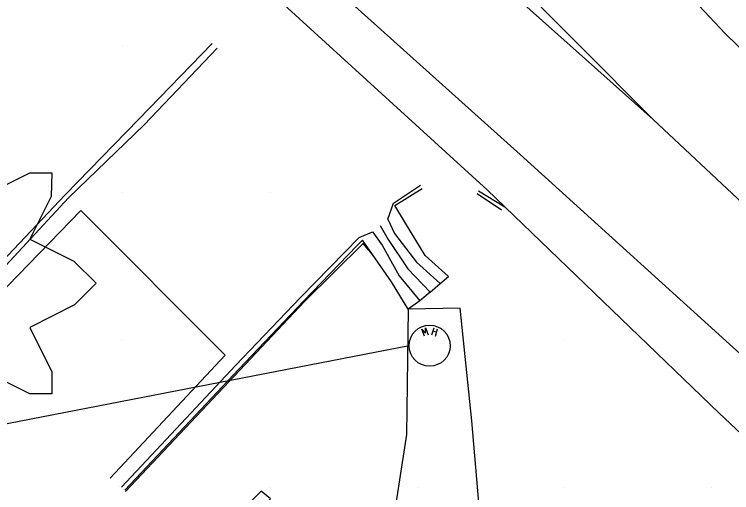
# Model space of a CAD drawing. Extents: x 1602514 to 1609837, y 863887 to 871157.
# Drawn here: x 1604972.7 to 1605045.7, y 866618.4 to 866667.1 of the extents above; entities that cross this region are included whole.
import ezdxf

# ---------------------------------------------------------------- set-up
doc = ezdxf.new("R2010")
doc.units = 0
for name, color, linetype in [('Environmental-New trees', 7, 'Continuous'), ('Survey-Centerline', 7, 'Continuous'), ('Survey-Curbs', 7, 'Continuous'), ('Survey-Ditches', 7, 'Continuous'), ('Survey-Edge of pavement', 7, 'Continuous'), ('Survey-Flow line', 7, 'Continuous'), ('Survey-Ridge Lines', 7, 'Continuous'), ('Survey-Shoulders', 7, 'Continuous'), ('Survey-Signs', 7, 'Continuous'), ('Survey-Spot dirt', 7, 'Continuous'), ('Text General Notes', 7, 'Continuous'), ('USER-Manhole lid', 7, 'Continuous'), ('USER-RipRap', 7, 'Continuous')]:
    doc.layers.add(name, color=color, linetype=linetype)

msp = doc.modelspace()

# ---------------------------------------------------------------- linework, layer by layer
at = {"layer": 'Environmental-New trees'}
msp.add_lwpolyline([(1604969.723, 866648.73), (1604974.224, 866650.98), (1604976.474, 866650.98), (1604976.391, 866648.555), (1604974.224, 866644.229), (1604978.725, 866641.979), (1604980.975, 866639.729), (1604978.783, 866637.537), (1604974.224, 866635.228), (1604976.474, 866630.727), (1604976.474, 866628.477), (1604974.224, 866628.477), (1604969.723, 866630.727)], dxfattribs=at)
at = {"layer": 'Survey-Centerline'}
for points in [[(1604977.545, 866718.613), (1605007.288, 866686.979), (1605037.689, 866656.392)], [(1604977.545, 866718.613), (1605007.288, 866686.979), (1605037.689, 866656.392)], [(1605037.689, 866656.392), (1605055.938, 866639.302), (1605074.483, 866622.54), (1605093.221, 866605.991), (1605111.806, 866589.273), (1605130.376, 866572.539), (1605149.03, 866555.898), (1605167.545, 866539.102), (1605186.094, 866522.347), (1605204.451, 866505.377), (1605222.873, 866488.477), (1605241.245, 866471.522), (1605259.831, 866454.8), (1605278.238, 866437.884), (1605296.467, 866420.774), (1605314.105, 866402.903), (1605330.939, 866384.377), (1605346.834, 866365.085), (1605361.546, 866344.829), (1605375.502, 866323.957)], [(1605037.689, 866656.392), (1605055.938, 866639.302), (1605074.483, 866622.54), (1605093.221, 866605.991), (1605111.806, 866589.273), (1605130.376, 866572.539), (1605149.03, 866555.898), (1605167.545, 866539.102), (1605186.094, 866522.347), (1605204.451, 866505.377), (1605222.873, 866488.477), (1605241.245, 866471.522), (1605259.831, 866454.8), (1605278.238, 866437.884), (1605296.467, 866420.774), (1605314.105, 866402.903), (1605330.939, 866384.377), (1605346.834, 866365.085), (1605361.546, 866344.829), (1605375.502, 866323.957)]]:
    msp.add_lwpolyline(points, dxfattribs=at)
at = {"layer": 'Survey-Curbs'}
for p, q in [((1605011.245, 866647.897), (1605013.993, 866649.707)), ((1605011.245, 866647.897), (1605013.993, 866649.707)), ((1605011.393, 866647.631), (1605014.189, 866649.383)), ((1605011.393, 866647.631), (1605014.189, 866649.383)), ((1605019.907, 866649.139), (1605022.607, 866647.502)), ((1605019.907, 866649.139), (1605022.607, 866647.502)), ((1605019.774, 866648.865), (1605022.239, 866647.199)), ((1605019.774, 866648.865), (1605022.239, 866647.199))]:
    msp.add_line(p, q, dxfattribs=at)
for points in [[(1604992.802, 866664.158), (1604985.283, 866656.418), (1604977.847, 866648.736), (1604964.441, 866634.578)], [(1604992.802, 866664.158), (1604985.283, 866656.418), (1604977.847, 866648.736), (1604964.441, 866634.578)], [(1604964.885, 866634.152), (1604978.168, 866648.414), (1604985.875, 866655.874), (1604993.307, 866663.679)], [(1604964.885, 866634.152), (1604978.168, 866648.414), (1604985.875, 866655.874), (1604993.307, 866663.679)], [(1604983.55, 866618.955), (1604995.168, 866631.349), (1605001.799, 866638.281), (1605007.766, 866644.394)], [(1604983.55, 866618.955), (1604995.168, 866631.349), (1605001.799, 866638.281), (1605007.766, 866644.394)], [(1604983.913, 866618.653), (1604995.524, 866630.993), (1605002.133, 866637.94), (1605007.527, 866643.527), (1605008.095, 866644.111)], [(1604983.913, 866618.653), (1604995.524, 866630.993), (1605002.133, 866637.94), (1605007.527, 866643.527), (1605008.095, 866644.111)]]:
    msp.add_lwpolyline(points, dxfattribs=at)
at = {"layer": 'Survey-Ditches'}
for points in [[(1605014.985, 866638.822), (1605016.023, 866639.696), (1605016.849, 866640.408), (1605014.468, 866642.549), (1605012.475, 866645.842), (1605011.393, 866647.631)], [(1605014.985, 866638.822), (1605016.023, 866639.696), (1605016.849, 866640.408), (1605014.468, 866642.549), (1605012.475, 866645.842), (1605011.393, 866647.631)], [(1605010.676, 866646.271), (1605011.358, 866644.785), (1605013.605, 866641.872), (1605016.023, 866639.696)], [(1605010.676, 866646.271), (1605011.358, 866644.785), (1605013.605, 866641.872), (1605016.023, 866639.696)], [(1605009.11, 866644.96), (1605010.105, 866643.598), (1605011.846, 866640.491), (1605013.946, 866637.948)], [(1605009.11, 866644.96), (1605010.105, 866643.598), (1605011.846, 866640.491), (1605013.946, 866637.948)], [(1605014.985, 866638.822), (1605013.946, 866637.948), (1605012.758, 866637.083), (1605011.071, 866639.883), (1605009.116, 866642.661), (1605008.095, 866644.111)], [(1605014.985, 866638.822), (1605013.946, 866637.948), (1605012.758, 866637.083), (1605011.071, 866639.883), (1605009.116, 866642.661), (1605008.095, 866644.111)]]:
    msp.add_lwpolyline(points, dxfattribs=at)
at = {"layer": 'Survey-Edge of pavement'}
msp.add_line((1604979.424, 866647.154), (1604965.898, 866633.179), dxfattribs=at)
msp.add_line((1604979.424, 866647.154), (1604965.898, 866633.179), dxfattribs=at)
for points in [[(1604942.556, 866786.904), (1604959.634, 866761.911), (1604967.447, 866751.75), (1604984.711, 866730.785), (1605014.879, 866697.302), (1605045.003, 866665.206)], [(1604942.556, 866786.904), (1604959.634, 866761.911), (1604967.447, 866751.75), (1604984.711, 866730.785), (1605014.879, 866697.302), (1605045.003, 866665.206)], [(1604909.203, 866768.415), (1604922.506, 866752.32), (1604935.447, 866738.008), (1604962.104, 866710.627), (1604997.093, 866677.145), (1605024.147, 866652.846)], [(1604909.203, 866768.415), (1604922.506, 866752.32), (1604935.447, 866738.008), (1604962.104, 866710.627), (1604997.093, 866677.145), (1605024.147, 866652.846)], [(1605045.003, 866665.206), (1605063.242, 866647.407), (1605081.787, 866630.645), (1605100.268, 866613.811), (1605118.671, 866596.891), (1605137.241, 866580.157), (1605155.84, 866563.454), (1605174.605, 866546.937), (1605193.134, 866529.975), (1605211.59, 866513.112), (1605230.012, 866496.212), (1605248.383, 866479.258), (1605267.081, 866462.656), (1605285.488, 866445.74), (1605303.717, 866428.631), (1605322.493, 866409.741), (1605339.327, 866391.215), (1605355.223, 866371.923), (1605369.934, 866351.667), (1605383.891, 866330.795)], [(1605045.003, 866665.206), (1605063.242, 866647.407), (1605081.787, 866630.645), (1605100.268, 866613.811), (1605118.671, 866596.891), (1605137.241, 866580.157), (1605155.84, 866563.454), (1605174.605, 866546.937), (1605193.134, 866529.975), (1605211.59, 866513.112), (1605230.012, 866496.212), (1605248.383, 866479.258), (1605267.081, 866462.656), (1605285.488, 866445.74), (1605303.717, 866428.631), (1605322.493, 866409.741), (1605339.327, 866391.215), (1605355.223, 866371.923), (1605369.934, 866351.667), (1605383.891, 866330.795)], [(1605024.147, 866652.846), (1605048.368, 866630.901), (1605067.06, 866614.302), (1605085.84, 866597.8), (1605104.369, 866581.02), (1605122.939, 866564.286), (1605141.593, 866547.644), (1605160.108, 866530.848), (1605178.375, 866513.984), (1605196.733, 866497.014), (1605215.155, 866480.113), (1605233.526, 866463.159), (1605252.205, 866446.537), (1605270.613, 866429.621), (1605288.841, 866412.512), (1605305.39, 866395.799), (1605322.224, 866377.273), (1605338.181, 866358.031), (1605352.892, 866337.775)], [(1605024.147, 866652.846), (1605048.368, 866630.901), (1605067.06, 866614.302), (1605085.84, 866597.8), (1605104.369, 866581.02), (1605122.939, 866564.286), (1605141.593, 866547.644), (1605160.108, 866530.848), (1605178.375, 866513.984), (1605196.733, 866497.014), (1605215.155, 866480.113), (1605233.526, 866463.159), (1605252.205, 866446.537), (1605270.613, 866429.621), (1605288.841, 866412.512), (1605305.39, 866395.799), (1605322.224, 866377.273), (1605338.181, 866358.031), (1605352.892, 866337.775)], [(1604982.422, 866619.89), (1604994.127, 866632.395), (1604979.424, 866647.154)], [(1604982.422, 866619.89), (1604994.127, 866632.395), (1604979.424, 866647.154)]]:
    msp.add_lwpolyline(points, dxfattribs=at)
at = {"layer": 'Survey-Flow line'}
msp.add_lwpolyline([(1605009.893, 866645.615), (1605010.732, 866644.191), (1605012.726, 866641.182), (1605014.985, 866638.822)], dxfattribs=at)
msp.add_lwpolyline([(1605009.893, 866645.615), (1605010.732, 866644.191), (1605012.726, 866641.182), (1605014.985, 866638.822)], dxfattribs=at)
at = {"layer": 'Survey-Ridge Lines'}
for p, q in [((1605010.676, 866646.271), (1605011.245, 866647.897)), ((1605010.676, 866646.271), (1605011.245, 866647.897)), ((1605007.766, 866644.394), (1605009.11, 866644.96)), ((1605007.766, 866644.394), (1605009.11, 866644.96))]:
    msp.add_line(p, q, dxfattribs=at)
for points in [[(1604974.215, 866715.067), (1605005.468, 866685.174), (1605037.689, 866656.392)], [(1604974.215, 866715.067), (1605005.468, 866685.174), (1605037.689, 866656.392)], [(1605009.116, 866642.661), (1605008.162, 866643.771), (1605002.214, 866637.857), (1604995.629, 866630.887), (1604983.961, 866618.51)], [(1605009.116, 866642.661), (1605008.162, 866643.771), (1605002.214, 866637.857), (1604995.629, 866630.887), (1604983.961, 866618.51)]]:
    msp.add_lwpolyline(points, dxfattribs=at)
at = {"layer": 'Survey-Shoulders'}
for points in [[(1604932.382, 866735.184), (1604958.506, 866707.122), (1604993.599, 866674.037), (1605020.801, 866649.241)], [(1604932.382, 866735.184), (1604958.506, 866707.122), (1604993.599, 866674.037), (1605020.801, 866649.241)], [(1605020.801, 866649.241), (1605044.405, 866626.503), (1605062.623, 866609.378), (1605081.947, 866593.48), (1605100.894, 866577.164), (1605119.465, 866560.43), (1605138.119, 866543.789), (1605156.634, 866526.993), (1605174.629, 866509.924), (1605193.241, 866493.23), (1605211.663, 866476.33), (1605230.035, 866459.375), (1605248.151, 866442.145), (1605266.22, 866424.861), (1605284.448, 866407.752), (1605300.716, 866391.989), (1605317.55, 866373.463), (1605333.445, 866354.172), (1605347.382, 866333.283)], [(1605020.801, 866649.241), (1605044.405, 866626.503), (1605062.623, 866609.378), (1605081.947, 866593.48), (1605100.894, 866577.164), (1605119.465, 866560.43), (1605138.119, 866543.789), (1605156.634, 866526.993), (1605174.629, 866509.924), (1605193.241, 866493.23), (1605211.663, 866476.33), (1605230.035, 866459.375), (1605248.151, 866442.145), (1605266.22, 866424.861), (1605284.448, 866407.752), (1605300.716, 866391.989), (1605317.55, 866373.463), (1605333.445, 866354.172), (1605347.382, 866333.283)]]:
    msp.add_lwpolyline(points, dxfattribs=at)
at = {"layer": 'Survey-Signs'}
msp.add_lwpolyline([(1604993.655, 866612.669), (1604998.724, 866617.778), (1604997.775, 866618.576), (1604992.858, 866613.656), (1604993.655, 866612.669)], dxfattribs=at)
msp.add_lwpolyline([(1604993.655, 866612.669), (1604998.724, 866617.778), (1604997.775, 866618.576), (1604992.858, 866613.656), (1604993.655, 866612.669)], dxfattribs=at)
at = {"layer": 'Survey-Spot dirt'}
for p, q in [((1604983.644, 866663.911), (1604983.644, 866663.911)), ((1604983.644, 866663.911), (1604983.644, 866663.911)), ((1604983.653, 866649.014), (1604983.653, 866649.014)), ((1604983.653, 866649.014), (1604983.653, 866649.014)), ((1604998.703, 866648.94), (1604998.703, 866648.94)), ((1604998.703, 866648.94), (1604998.703, 866648.94)), ((1605013.413, 866649.045), (1605013.413, 866649.045)), ((1605013.413, 866649.045), (1605013.413, 866649.045)), ((1604983.576, 866633.985), (1604983.576, 866633.985)), ((1604983.576, 866633.985), (1604983.576, 866633.985)), ((1604998.771, 866633.844), (1604998.771, 866633.844)), ((1604998.771, 866633.844), (1604998.771, 866633.844)), ((1605013.603, 866634.006), (1605013.603, 866634.006)), ((1605013.603, 866634.006), (1605013.603, 866634.006)), ((1605028.606, 866633.912), (1605028.606, 866633.912)), ((1605028.606, 866633.912), (1605028.606, 866633.912)), ((1604983.4, 866619.071), (1604983.4, 866619.071)), ((1604983.4, 866619.071), (1604983.4, 866619.071)), ((1604998.65, 866618.915), (1604998.65, 866618.915)), ((1604998.65, 866618.915), (1604998.65, 866618.915)), ((1605013.781, 866618.91), (1605013.781, 866618.91)), ((1605013.781, 866618.91), (1605013.781, 866618.91)), ((1605028.67, 866618.939), (1605028.67, 866618.939)), ((1605028.67, 866618.939), (1605028.67, 866618.939)), ((1605043.657, 866618.917), (1605043.657, 866618.917)), ((1605043.657, 866618.917), (1605043.657, 866618.917))]:
    msp.add_line(p, q, dxfattribs=at)
at = {"layer": 'Text General Notes'}
msp.add_lwpolyline([(1605012.845, 866633.37), (1604065.193, 866449.515), (1605014.372, 866581.277)], dxfattribs=at)
msp.add_lwpolyline([(1605012.845, 866633.37), (1604065.193, 866449.515), (1605014.372, 866581.277)], dxfattribs=at)
at = {"layer": 'USER-Manhole lid'}
for p, q in [((1605014.407, 866634.332), (1605014.156, 866635.056)), ((1605014.156, 866635.056), (1605014.506, 866634.648)), ((1605014.407, 866634.332), (1605014.156, 866635.056)), ((1605014.156, 866635.056), (1605014.506, 866634.648)), ((1605014.506, 866634.648), (1605014.529, 866635.185)), ((1605014.506, 866634.648), (1605014.529, 866635.185)), ((1605014.529, 866635.185), (1605014.779, 866634.461)), ((1605014.529, 866635.185), (1605014.779, 866634.461)), ((1605015.159, 866634.471), (1605015.387, 866635.202)), ((1605015.159, 866634.471), (1605015.387, 866635.202)), ((1605015.642, 866634.737), (1605015.278, 866634.851)), ((1605015.642, 866634.737), (1605015.278, 866634.851)), ((1605015.523, 866634.357), (1605015.751, 866635.088)), ((1605015.523, 866634.357), (1605015.751, 866635.088))]:
    msp.add_line(p, q, dxfattribs=at)
msp.add_circle((1605014.94, 866633.37), 2.094, dxfattribs=at)
msp.add_circle((1605014.94, 866633.37), 2.094, dxfattribs=at)
at = {"layer": 'USER-RipRap'}
msp.add_lwpolyline([(1605012.758, 866637.083), (1605012.593, 866624.325), (1605010.325, 866609.607), (1605016.314, 866611.12), (1605020.267, 866613.854), (1605019.221, 866625.721), (1605018.058, 866637.181), (1605012.758, 866637.083)], dxfattribs=at)
msp.add_lwpolyline([(1605012.758, 866637.083), (1605012.593, 866624.325), (1605010.325, 866609.607), (1605016.314, 866611.12), (1605020.267, 866613.854), (1605019.221, 866625.721), (1605018.058, 866637.181), (1605012.758, 866637.083)], dxfattribs=at)

doc.saveas('drawing.dxf')
